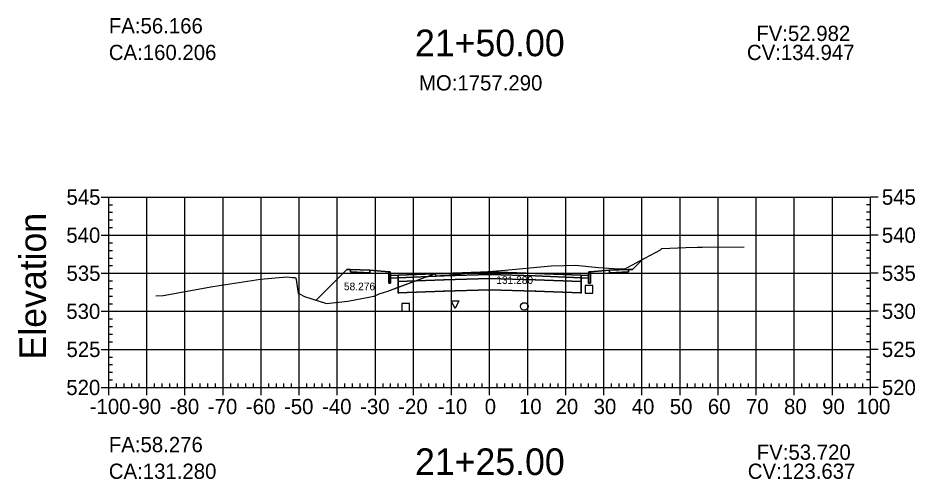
# Model space of a CAD drawing. Extents: x 704834 to 709892, y 372981 to 377533.
# Drawn here: x 705463 to 705698.6, y 373698.8 to 373819.9 of the extents above; entities that cross this region are included whole.
import ezdxf

# ---------------------------------------------------------------- set-up
doc = ezdxf.new("R2010")
doc.units = 0
for name, color, linetype in [('1', 7, 'Continuous'), ('10', 7, 'Continuous'), ('13', 7, 'Continuous'), ('14', 7, 'Continuous'), ('4', 7, 'Continuous'), ('57', 7, 'Continuous'), ('59', 7, 'Continuous'), ('60', 7, 'Continuous'), ('Default_Xsect', 7, 'Continuous'), ('Existing', 7, 'Continuous')]:
    doc.layers.add(name, color=color, linetype=linetype)

msp = doc.modelspace()

# ---------------------------------------------------------------- linework, layer by layer
for points in [[(705624.37, 373753.79), (705627.14, 373756.56)], [(705549.37, 373753.79), (705541.31, 373745.73)], [(705550.37, 373753.83), (705549.37, 373753.79)], [(705560.37, 373753.23), (705555.37, 373753.63)], [(705613.37, 373753.23), (705618.37, 373753.63)], [(705623.37, 373753.83), (705624.37, 373753.79)]]:
    msp.add_lwpolyline(points)
for points in [[(705555.37, 373753.63), (705550.37, 373753.83), (705550.37, 373753.16), (705555.37, 373752.96)], [(705618.37, 373752.96), (705623.37, 373753.16), (705623.37, 373753.83), (705618.37, 373753.63)], [(705560.87, 373752.23), (705560.79, 373753.23), (705560.37, 373753.23), (705560.37, 373750.23), (705560.87, 373750.23)], [(705562.87, 373752.31), (705560.87, 373752.23), (705560.87, 373751.56), (705562.87, 373751.64)], [(705586.87, 373752.48), (705598.87, 373752.12), (705610.87, 373751.64), (705610.87, 373752.31), (705598.87, 373752.79), (705586.87, 373753.15), (705574.87, 373752.79), (705562.87, 373752.31), (705562.87, 373751.64), (705574.87, 373752.12)], [(705586.87, 373751.48), (705598.87, 373751.12), (705610.87, 373750.64), (705610.87, 373751.64), (705598.87, 373752.12), (705586.87, 373752.48), (705574.87, 373752.12), (705562.87, 373751.64), (705562.87, 373750.64), (705574.87, 373751.12)], [(705586.87, 373748.48), (705598.87, 373748.12), (705610.87, 373747.64), (705610.87, 373750.64), (705598.87, 373751.12), (705586.87, 373751.48), (705574.87, 373751.12), (705562.87, 373750.64), (705562.87, 373747.64), (705574.87, 373748.12)], [(705574.82, 373751.07), (705574.92, 373751.07), (705574.92, 373751.17), (705574.82, 373751.17)], [(705586.82, 373752.43), (705586.92, 373752.43), (705586.92, 373752.53), (705586.82, 373752.53)], [(705586.82, 373751.43), (705586.92, 373751.43), (705586.92, 373751.53), (705586.82, 373751.53)], [(705598.82, 373751.07), (705598.92, 373751.07), (705598.92, 373751.17), (705598.82, 373751.17)], [(705610.87, 373751.64), (705612.87, 373751.56), (705612.87, 373752.23), (705610.87, 373752.31)], [(705612.87, 373750.23), (705613.37, 373750.23), (705613.37, 373753.23), (705612.96, 373753.23), (705612.87, 373752.23)], [(705562.82, 373750.59), (705562.92, 373750.59), (705562.92, 373750.69), (705562.82, 373750.69)], [(705610.82, 373750.59), (705610.92, 373750.59), (705610.92, 373750.69), (705610.82, 373750.69)], [(705562.82, 373747.59), (705562.92, 373747.59), (705562.92, 373747.69), (705562.82, 373747.69)], [(705574.82, 373748.07), (705574.92, 373748.07), (705574.92, 373748.17), (705574.82, 373748.17)], [(705586.82, 373748.43), (705586.92, 373748.43), (705586.92, 373748.53), (705586.82, 373748.53)], [(705598.82, 373748.07), (705598.92, 373748.07), (705598.92, 373748.17), (705598.82, 373748.17)], [(705610.82, 373747.59), (705610.92, 373747.59), (705610.92, 373747.69), (705610.82, 373747.69)]]:
    msp.add_lwpolyline(points, close=True)
at = {"layer": '1'}
for points in [[(705562.87, 373749.15), (705572.42, 373752.66), (705572.47, 373752.62), (705572.9, 373752.12), (705584.62, 373753.1), (705586.38, 373753.27), (705589.99, 373753.54), (705603, 373754.74), (705606.48, 373754.88), (705609.38, 373754.97), (705615.44, 373754.29), (705620.75, 373753.99), (705622.51, 373754.08), (705624.53, 373755.16), (705625.14, 373755.48), (705627.14, 373756.56), (705624.37, 373753.79), (705623.37, 373753.83), (705623.37, 373753.16), (705618.37, 373752.96), (705618.37, 373753.63), (705613.37, 373753.23), (705613.37, 373750.23), (705612.87, 373750.23), (705612.87, 373751.56), (705610.87, 373751.64), (705610.87, 373750.64), (705610.87, 373747.64), (705598.87, 373748.12), (705586.87, 373748.48), (705574.87, 373748.12), (705562.87, 373747.64)], [(705541.31, 373745.73), (705544.01, 373744.85), (705549.59, 373745.49), (705555.58, 373746.65), (705556.38, 373746.79), (705556.55, 373746.82), (705557.89, 373747.4), (705560.13, 373748.15), (705562.87, 373749.15), (705562.87, 373750.64), (705562.87, 373751.64), (705560.87, 373751.56), (705560.87, 373750.23), (705560.37, 373750.23), (705560.37, 373753.23), (705555.37, 373753.63), (705555.37, 373752.96), (705550.37, 373753.16), (705550.37, 373753.83), (705549.37, 373753.79)], [(705577.78, 373743.53), (705576.78, 373745.53), (705578.78, 373745.53)]]:
    msp.add_lwpolyline(points, close=True, dxfattribs=at)
at = {"layer": '10'}
msp.add_lwpolyline([(705563.81, 373742.87), (705565.81, 373742.87), (705565.81, 373744.87), (705563.81, 373744.87)], close=True, dxfattribs=at)
at = {"layer": '13'}
msp.add_circle((705595.96, 373744.09), 1, dxfattribs=at)
at = {"layer": '14'}
for points in [[(705627.14, 373756.56), (705627.14, 373756.61), (705627.14, 373756.56), (705627.09, 373756.56), (705627.14, 373756.56), (705627.14, 373756.51), (705627.14, 373756.56), (705627.19, 373756.56)], [(705562.87, 373752.31), (705562.87, 373752.36), (705562.87, 373752.31), (705562.82, 373752.31), (705562.87, 373752.31), (705562.87, 373752.26), (705562.87, 373752.31), (705562.92, 373752.31)], [(705574.87, 373752.79), (705574.87, 373752.84), (705574.87, 373752.79), (705574.82, 373752.79), (705574.87, 373752.79), (705574.87, 373752.74), (705574.87, 373752.79), (705574.92, 373752.79)], [(705586.87, 373753.15), (705586.87, 373753.2), (705586.87, 373753.15), (705586.82, 373753.15), (705586.87, 373753.15), (705586.87, 373753.1), (705586.87, 373753.15), (705586.92, 373753.15)], [(705598.87, 373752.79), (705598.87, 373752.84), (705598.87, 373752.79), (705598.82, 373752.79), (705598.87, 373752.79), (705598.87, 373752.74), (705598.87, 373752.79), (705598.92, 373752.79)], [(705610.87, 373752.31), (705610.87, 373752.36), (705610.87, 373752.31), (705610.82, 373752.31), (705610.87, 373752.31), (705610.87, 373752.26), (705610.87, 373752.31), (705610.92, 373752.31)], [(705541.31, 373745.73), (705541.31, 373745.78), (705541.31, 373745.73), (705541.26, 373745.73), (705541.31, 373745.73), (705541.31, 373745.68), (705541.31, 373745.73), (705541.36, 373745.73)]]:
    msp.add_lwpolyline(points, dxfattribs=at)
at = {"layer": '4'}
msp.add_lwpolyline([(705611.97, 373747.57), (705613.97, 373747.57), (705613.97, 373749.57), (705611.97, 373749.57)], close=True, dxfattribs=at)
at = {"layer": '57'}
for p, q in [((705484.87, 373772.82), (705486.87, 373772.82)), ((705486.87, 373772.82), (705686.87, 373772.82)), ((705486.87, 373722.82), (705486.87, 373772.82)), ((705486.87, 373722.82), (705486.87, 373772.82)), ((705496.87, 373722.82), (705496.87, 373772.82)), ((705506.87, 373722.82), (705506.87, 373772.82)), ((705516.87, 373722.82), (705516.87, 373772.82)), ((705526.87, 373722.82), (705526.87, 373772.82)), ((705536.87, 373722.82), (705536.87, 373772.82)), ((705546.87, 373722.82), (705546.87, 373772.82)), ((705556.87, 373722.82), (705556.87, 373772.82)), ((705566.87, 373722.82), (705566.87, 373772.82)), ((705576.87, 373722.82), (705576.87, 373772.82)), ((705586.87, 373722.82), (705586.87, 373772.82)), ((705596.87, 373722.82), (705596.87, 373772.82)), ((705606.87, 373722.82), (705606.87, 373772.82)), ((705616.87, 373722.82), (705616.87, 373772.82)), ((705626.87, 373722.82), (705626.87, 373772.82)), ((705636.87, 373722.82), (705636.87, 373772.82)), ((705646.87, 373722.82), (705646.87, 373772.82)), ((705656.87, 373722.82), (705656.87, 373772.82)), ((705666.87, 373722.82), (705666.87, 373772.82)), ((705676.87, 373722.82), (705676.87, 373772.82)), ((705686.87, 373722.82), (705686.87, 373772.82)), ((705686.87, 373722.82), (705686.87, 373772.82)), ((705688.87, 373772.82), (705686.87, 373772.82)), ((705486.87, 373770.82), (705487.87, 373770.82)), ((705686.87, 373770.82), (705685.87, 373770.82)), ((705486.87, 373768.82), (705487.87, 373768.82)), ((705686.87, 373768.82), (705685.87, 373768.82)), ((705486.87, 373766.82), (705487.87, 373766.82)), ((705686.87, 373766.82), (705685.87, 373766.82)), ((705486.87, 373764.82), (705487.87, 373764.82)), ((705686.87, 373764.82), (705685.87, 373764.82)), ((705484.87, 373762.82), (705486.87, 373762.82)), ((705486.87, 373762.82), (705686.87, 373762.82)), ((705486.87, 373760.82), (705487.87, 373760.82)), ((705686.87, 373760.82), (705685.87, 373760.82)), ((705688.87, 373762.82), (705686.87, 373762.82)), ((705486.87, 373758.82), (705487.87, 373758.82)), ((705686.87, 373758.82), (705685.87, 373758.82)), ((705486.87, 373756.82), (705487.87, 373756.82)), ((705686.87, 373756.82), (705685.87, 373756.82)), ((705486.87, 373754.82), (705487.87, 373754.82)), ((705686.87, 373754.82), (705685.87, 373754.82)), ((705484.87, 373752.82), (705486.87, 373752.82)), ((705486.87, 373752.82), (705686.87, 373752.82)), ((705688.87, 373752.82), (705686.87, 373752.82)), ((705486.87, 373750.82), (705487.87, 373750.82)), ((705486.87, 373748.82), (705487.87, 373748.82)), ((705686.87, 373750.82), (705685.87, 373750.82)), ((705686.87, 373748.82), (705685.87, 373748.82)), ((705486.87, 373746.82), (705487.87, 373746.82)), ((705686.87, 373746.82), (705685.87, 373746.82)), ((705486.87, 373744.82), (705487.87, 373744.82)), ((705686.87, 373744.82), (705685.87, 373744.82)), ((705484.87, 373742.82), (705486.87, 373742.82)), ((705486.87, 373742.82), (705686.87, 373742.82)), ((705688.87, 373742.82), (705686.87, 373742.82)), ((705486.87, 373740.82), (705487.87, 373740.82)), ((705686.87, 373740.82), (705685.87, 373740.82)), ((705486.87, 373738.82), (705487.87, 373738.82)), ((705686.87, 373738.82), (705685.87, 373738.82)), ((705486.87, 373736.82), (705487.87, 373736.82)), ((705486.87, 373734.82), (705487.87, 373734.82)), ((705686.87, 373736.82), (705685.87, 373736.82)), ((705686.87, 373734.82), (705685.87, 373734.82)), ((705484.87, 373732.82), (705486.87, 373732.82)), ((705486.87, 373732.82), (705686.87, 373732.82)), ((705688.87, 373732.82), (705686.87, 373732.82)), ((705486.87, 373730.82), (705487.87, 373730.82)), ((705686.87, 373730.82), (705685.87, 373730.82)), ((705486.87, 373728.82), (705487.87, 373728.82)), ((705686.87, 373728.82), (705685.87, 373728.82)), ((705486.87, 373726.82), (705487.87, 373726.82)), ((705686.87, 373726.82), (705685.87, 373726.82)), ((705486.87, 373724.82), (705487.87, 373724.82)), ((705488.87, 373722.82), (705488.87, 373723.82)), ((705490.87, 373722.82), (705490.87, 373723.82)), ((705492.87, 373722.82), (705492.87, 373723.82)), ((705494.87, 373722.82), (705494.87, 373723.82)), ((705498.87, 373722.82), (705498.87, 373723.82)), ((705500.87, 373722.82), (705500.87, 373723.82)), ((705502.87, 373722.82), (705502.87, 373723.82)), ((705504.87, 373722.82), (705504.87, 373723.82)), ((705508.87, 373722.82), (705508.87, 373723.82)), ((705510.87, 373722.82), (705510.87, 373723.82)), ((705512.87, 373722.82), (705512.87, 373723.82)), ((705514.87, 373722.82), (705514.87, 373723.82)), ((705518.87, 373722.82), (705518.87, 373723.82)), ((705520.87, 373722.82), (705520.87, 373723.82)), ((705522.87, 373722.82), (705522.87, 373723.82)), ((705524.87, 373722.82), (705524.87, 373723.82)), ((705528.87, 373722.82), (705528.87, 373723.82)), ((705530.87, 373722.82), (705530.87, 373723.82)), ((705532.87, 373722.82), (705532.87, 373723.82)), ((705534.87, 373722.82), (705534.87, 373723.82)), ((705538.87, 373722.82), (705538.87, 373723.82)), ((705540.87, 373722.82), (705540.87, 373723.82)), ((705542.87, 373722.82), (705542.87, 373723.82)), ((705544.87, 373722.82), (705544.87, 373723.82)), ((705548.87, 373722.82), (705548.87, 373723.82)), ((705550.87, 373722.82), (705550.87, 373723.82)), ((705552.87, 373722.82), (705552.87, 373723.82)), ((705554.87, 373722.82), (705554.87, 373723.82)), ((705558.87, 373722.82), (705558.87, 373723.82)), ((705560.87, 373722.82), (705560.87, 373723.82)), ((705562.87, 373722.82), (705562.87, 373723.82)), ((705564.87, 373722.82), (705564.87, 373723.82)), ((705568.87, 373722.82), (705568.87, 373723.82)), ((705570.87, 373722.82), (705570.87, 373723.82)), ((705572.87, 373722.82), (705572.87, 373723.82)), ((705574.87, 373722.82), (705574.87, 373723.82)), ((705578.87, 373722.82), (705578.87, 373723.82)), ((705580.87, 373722.82), (705580.87, 373723.82)), ((705582.87, 373722.82), (705582.87, 373723.82)), ((705584.87, 373722.82), (705584.87, 373723.82)), ((705588.87, 373722.82), (705588.87, 373723.82)), ((705590.87, 373722.82), (705590.87, 373723.82)), ((705592.87, 373722.82), (705592.87, 373723.82)), ((705594.87, 373722.82), (705594.87, 373723.82)), ((705598.87, 373722.82), (705598.87, 373723.82)), ((705600.87, 373722.82), (705600.87, 373723.82)), ((705602.87, 373722.82), (705602.87, 373723.82)), ((705604.87, 373722.82), (705604.87, 373723.82)), ((705608.87, 373722.82), (705608.87, 373723.82)), ((705610.87, 373722.82), (705610.87, 373723.82)), ((705612.87, 373722.82), (705612.87, 373723.82)), ((705614.87, 373722.82), (705614.87, 373723.82)), ((705618.87, 373722.82), (705618.87, 373723.82)), ((705620.87, 373722.82), (705620.87, 373723.82)), ((705622.87, 373722.82), (705622.87, 373723.82)), ((705624.87, 373722.82), (705624.87, 373723.82)), ((705628.87, 373722.82), (705628.87, 373723.82)), ((705630.87, 373722.82), (705630.87, 373723.82)), ((705632.87, 373722.82), (705632.87, 373723.82)), ((705634.87, 373722.82), (705634.87, 373723.82)), ((705638.87, 373722.82), (705638.87, 373723.82)), ((705640.87, 373722.82), (705640.87, 373723.82)), ((705642.87, 373722.82), (705642.87, 373723.82)), ((705644.87, 373722.82), (705644.87, 373723.82)), ((705648.87, 373722.82), (705648.87, 373723.82)), ((705650.87, 373722.82), (705650.87, 373723.82)), ((705652.87, 373722.82), (705652.87, 373723.82)), ((705654.87, 373722.82), (705654.87, 373723.82)), ((705658.87, 373722.82), (705658.87, 373723.82)), ((705660.87, 373722.82), (705660.87, 373723.82)), ((705662.87, 373722.82), (705662.87, 373723.82)), ((705664.87, 373722.82), (705664.87, 373723.82)), ((705668.87, 373722.82), (705668.87, 373723.82)), ((705670.87, 373722.82), (705670.87, 373723.82)), ((705672.87, 373722.82), (705672.87, 373723.82)), ((705674.87, 373722.82), (705674.87, 373723.82)), ((705678.87, 373722.82), (705678.87, 373723.82)), ((705680.87, 373722.82), (705680.87, 373723.82)), ((705682.87, 373722.82), (705682.87, 373723.82)), ((705684.87, 373722.82), (705684.87, 373723.82)), ((705686.87, 373724.82), (705685.87, 373724.82)), ((705484.87, 373722.82), (705486.87, 373722.82)), ((705486.87, 373722.82), (705686.87, 373722.82)), ((705486.87, 373722.82), (705686.87, 373722.82)), ((705486.87, 373720.82), (705486.87, 373722.82)), ((705496.87, 373720.82), (705496.87, 373722.82)), ((705506.87, 373720.82), (705506.87, 373722.82)), ((705516.87, 373720.82), (705516.87, 373722.82)), ((705526.87, 373720.82), (705526.87, 373722.82)), ((705536.87, 373720.82), (705536.87, 373722.82)), ((705546.87, 373720.82), (705546.87, 373722.82)), ((705556.87, 373720.82), (705556.87, 373722.82)), ((705566.87, 373720.82), (705566.87, 373722.82)), ((705576.87, 373720.82), (705576.87, 373722.82)), ((705586.87, 373720.82), (705586.87, 373722.82)), ((705596.87, 373720.82), (705596.87, 373722.82)), ((705606.87, 373720.82), (705606.87, 373722.82)), ((705616.87, 373720.82), (705616.87, 373722.82)), ((705626.87, 373720.82), (705626.87, 373722.82)), ((705636.87, 373720.82), (705636.87, 373722.82)), ((705646.87, 373720.82), (705646.87, 373722.82)), ((705656.87, 373720.82), (705656.87, 373722.82)), ((705666.87, 373720.82), (705666.87, 373722.82)), ((705676.87, 373720.82), (705676.87, 373722.82)), ((705686.87, 373720.82), (705686.87, 373722.82)), ((705688.87, 373722.82), (705686.87, 373722.82))]:
    msp.add_line(p, q, dxfattribs=at)
at = {"layer": 'Default_Xsect'}
msp.add_lwpolyline([(705541.31, 373745.73), (705549.37, 373753.79), (705550.37, 373753.83), (705555.37, 373753.63), (705560.37, 373753.23), (705560.79, 373753.23), (705560.87, 373752.23), (705562.87, 373752.31), (705574.87, 373752.79), (705586.87, 373753.15), (705598.87, 373752.79), (705610.87, 373752.31), (705612.87, 373752.23), (705612.96, 373753.23), (705613.37, 373753.23), (705618.37, 373753.63), (705623.37, 373753.83), (705624.37, 373753.79), (705627.14, 373756.56)], dxfattribs=at)
at = {"layer": 'Existing'}
msp.add_lwpolyline([(705499.21, 373746.93), (705501.11, 373746.97), (705514.18, 373749.37), (705526.67, 373751.24), (705533.62, 373751.92), (705535.12, 373751.74), (705535.93, 373751.68), (705536.06, 373751.22), (705536.6, 373747.46), (705536.97, 373747.38), (705538.24, 373746.74), (705544.01, 373744.85), (705549.59, 373745.49), (705555.58, 373746.65), (705556.38, 373746.79), (705556.55, 373746.82), (705557.89, 373747.4), (705560.13, 373748.15), (705572.42, 373752.66), (705572.47, 373752.62), (705572.9, 373752.12), (705584.62, 373753.1), (705586.38, 373753.27), (705589.99, 373753.54), (705603, 373754.74), (705606.48, 373754.88), (705609.38, 373754.97), (705615.44, 373754.29), (705620.75, 373753.99), (705622.51, 373754.08), (705624.53, 373755.16), (705625.14, 373755.48), (705631.72, 373759.01), (705632.1, 373759.36), (705638.4, 373759.58), (705641.48, 373759.64), (705642.76, 373759.63), (705653.73, 373759.72)], dxfattribs=at)

# ---------------------------------------------------------------- texts
for s, p in [('CA:160.206', (705486.87, 373808.82)), ('CV:134.947', (705654.44, 373808.82)), ('CA:131.280', (705486.87, 373698.82)), ('CV:123.637', (705654.66, 373698.82))]:
    msp.add_text(s, height=4).set_placement(p)
at = {"layer": '1'}
for s, p in [('21+50.00', (705567.28, 373809.82)), ('21+25.00', (705567.28, 373699.82))]:
    msp.add_text(s, height=7, dxfattribs=at).set_placement(p)
at = {"layer": '14'}
for p in [(705550.34, 373753.78), (705623.34, 373753.78), (705550.34, 373753.11), (705555.34, 373752.91), (705618.34, 373752.91), (705623.34, 373753.11)]:
    msp.add_text('+', height=0.1, dxfattribs=at).set_placement(p)
at = {"layer": '57'}
for s, p in [('545', (705475.75, 373770.82)), ('545', (705689.87, 373770.82)), ('540', (705475.7, 373760.82)), ('540', (705689.87, 373760.82)), ('535', (705475.75, 373750.82)), ('535', (705689.87, 373750.82)), ('530', (705475.7, 373740.82)), ('530', (705689.87, 373740.82)), ('525', (705475.75, 373730.82)), ('525', (705689.87, 373730.82)), ('520', (705475.7, 373720.82)), ('520', (705689.87, 373720.82)), ('-100', (705481.86, 373715.82)), ('-90', (705492.87, 373715.82)), ('-80', (705502.87, 373715.82)), ('-70', (705512.87, 373715.82)), ('-60', (705522.87, 373715.82)), ('-50', (705532.87, 373715.82)), ('-40', (705542.87, 373715.82)), ('-30', (705552.87, 373715.82)), ('-20', (705562.87, 373715.82)), ('-10', (705573.26, 373715.82)), ('0', (705585.58, 373715.82)), ('10', (705594.57, 373715.82)), ('20', (705604.18, 373715.82)), ('30', (705614.18, 373715.82)), ('40', (705624.18, 373715.82)), ('50', (705634.18, 373715.82)), ('60', (705644.18, 373715.82)), ('70', (705654.18, 373715.82)), ('80', (705664.18, 373715.82)), ('90', (705674.18, 373715.82)), ('100', (705683.17, 373715.82))]:
    msp.add_text(s, height=4, dxfattribs=at).set_placement(p)
at = {"layer": '59'}
for s, height, p in [('FA:56.166', 4, (705486.87, 373815.82)), ('FV:52.982', 4, (705656.89, 373813.82)), ('MO:1757.290', 4, (705568.31, 373800.82)), ('131.280', 2, (705588.62, 373750.03)), ('58.276', 2, (705548.61, 373748.35)), ('FA:58.276', 4, (705486.87, 373705.82)), ('FV:53.720', 4, (705657.02, 373703.82))]:
    msp.add_text(s, height=height, dxfattribs=at).set_placement(p)
at = {"layer": '60'}
msp.add_text('Elevation', height=7, rotation=90, dxfattribs=at).set_placement((705470.37, 373730.18))

doc.saveas('drawing.dxf')
